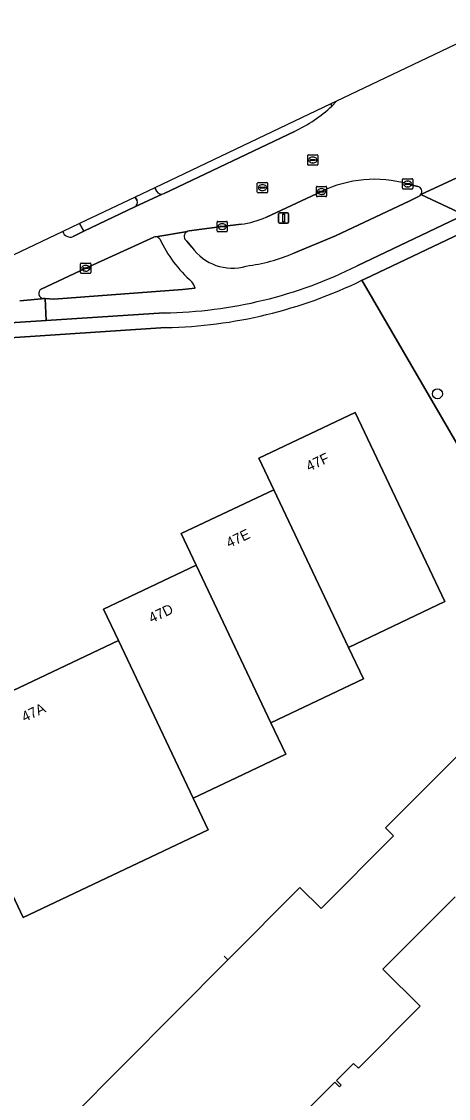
# Model space of a CAD drawing. Extents: x 155018 to 156648, y 383979 to 385733.
# Drawn here: x 155567.1 to 155608.8, y 385543.9 to 385649.1 of the extents above; entities that cross this region are included whole.
import ezdxf

# ---------------------------------------------------------------- set-up
doc = ezdxf.new("R2010")
doc.units = 0
for name, color, linetype in [('IMGEO_Berm_groen', 7, 'Continuous'), ('IMGEO_Boom', 7, 'Continuous'), ('IMGEO_Erf', 7, 'Continuous'), ('IMGEO_Fietspad_gesloten', 7, 'Continuous'), ('IMGEO_Hek', 7, 'Continuous'), ('IMGEO_Kolk', 7, 'Continuous'), ('IMGEO_Lichtmast', 7, 'Continuous'), ('IMGEO_Pand', 7, 'Continuous'), ('IMGEO_Pand_nummerreeks', 7, 'Continuous'), ('IMGEO_Rijbaan_lokaal_gesloten', 7, 'Continuous'), ('IMGEO_Rioolput', 7, 'Continuous'), ('IMGEO_Verkeerseiland_gesloten', 7, 'Continuous'), ('IMGEO_Verkeerseiland_groen', 7, 'Continuous'), ('IMGEO_Voetpad_open', 7, 'Continuous')]:
    doc.layers.add(name, color=color, linetype=linetype)

msp = doc.modelspace()

# ---------------------------------------------------------------- linework, layer by layer
at = {"layer": 'IMGEO_Berm_groen'}
for points in [[(155597.45, 385640.8), (155597.35, 385641.02), (155580.15, 385632.83)], [(155581.05, 385632.28), (155593.78, 385638.33)], [(155605.83, 385632.95), (155604.84, 385633.2)], [(155580.15, 385632.83), (155580.36, 385632.46)], [(155596.43, 385632.46), (155591.04, 385629.97)], [(155605.05, 385631.55), (155605.95, 385632.01)], [(155593.74, 385626.44), (155597.81, 385628.14), (155605.05, 385631.55)], [(155588.57, 385629.27), (155586.73, 385629.04), (155583.49, 385628.61)], [(155611.32, 385628.97), (155600.7, 385623.95), (155600.38, 385623.79), (155615.91, 385597.12), (155624.82, 385605.56), (155623.86, 385606.32)], [(155583.09, 385627.8), (155583.29, 385627.6), (155583.77, 385627.03)]]:
    msp.add_lwpolyline(points, dxfattribs=at)
for centre, radius, start, end in [((155588.09, 385650.73), 13.64, 294.6313, 313.3088), ((155601.61, 385621.79), 11.86, 74.2118, 115.9486), ((155580.79, 385632.71), 0.508, 210.692, 277.9084), ((155580.79, 385632.73), 0.524, 277.8852, 299.7146), ((155605.74, 385632.46), 0.499, 323.5415, 79.8352), ((155605.74, 385632.46), 0.498, 294.7, 323.4877), ((155587.34, 385638.31), 9.13, 277.709, 293.9001), ((155583.56, 385628.08), 0.541, 114.291, 210.1925), ((155583.56, 385628.07), 0.548, 96.6704, 114.0821), ((155587.71, 385629.79), 4.81, 215.0126, 286.4131), ((155586.94, 385642.28), 17.23, 277.1199, 293.2469)]:
    msp.add_arc(centre, radius, start, end, dxfattribs=at)
at = {"layer": 'IMGEO_Boom'}
msp.add_circle((155607.75, 385612.72), 0.489, dxfattribs=at)
at = {"layer": 'IMGEO_Erf'}
for points in [[(155709.11, 385500), (155704.35, 385504.73), (155696.31, 385512.75), (155694.89, 385514.18), (155690.63, 385518.42), (155688.45, 385520.6), (155656.14, 385552.86), (155652.37, 385556.61), (155648.09, 385560.89), (155629.78, 385579.17), (155625.27, 385583.67), (155619.91, 385589.03), (155619.74, 385589.2), (155620.17, 385589.66), (155618.76, 385591.74), (155615.48, 385596.71), (155615.91, 385597.12), (155600.38, 385623.79)], [(155581.24, 385619.17), (155564.99, 385618.11), (155544.63, 385608.47), (155543.92, 385608.14), (155544.12, 385607.8), (155536.74, 385604.32), (155536.51, 385604.21), (155502.29, 385588.02), (155500, 385586.93)], [(155571.95, 385542.04), (155587.28, 385557.46), (155594.31, 385564.53), (155596.4, 385562.45), (155603.47, 385569.55), (155602.69, 385570.33), (155608.59, 385576.25), (155612.12, 385579.79)], [(155609.47, 385563.61), (155602.43, 385556.53), (155606.05, 385552.93), (155600.03, 385546.88), (155599.54, 385547.34), (155597.89, 385545.69), (155598.35, 385545.23), (155598.18, 385545.06), (155597.72, 385545.52), (155594.37, 385542.15)]]:
    msp.add_lwpolyline(points, dxfattribs=at)
msp.add_lwpolyline([(155583.89, 385573.23), (155585.35, 385570.16), (155567.29, 385561.6), (155560.68, 385575.55), (155558.54, 385580.07), (155576.6, 385588.63), (155575.14, 385591.7), (155584.18, 385595.99), (155582.73, 385599.06), (155591.77, 385603.34), (155590.31, 385606.42), (155599.72, 385610.88), (155608.46, 385592.42), (155599.05, 385587.96), (155600.52, 385584.88), (155591.48, 385580.6), (155592.94, 385577.52), (155588.78, 385575.54)], close=True, dxfattribs=at)
msp.add_arc((155580.25, 385665.17), 46.01, 271.2271, 295.9335, dxfattribs=at)
at = {"layer": 'IMGEO_Fietspad_gesloten'}
for points in [[(155578.19, 385630.96), (155580.86, 385632.21)], [(155580.15, 385632.83), (155578.23, 385631.92), (155578.41, 385631.58)], [(155580.36, 385632.46), (155580.15, 385632.83)], [(155605.95, 385632.01), (155605.05, 385631.55), (155597.81, 385628.14), (155593.74, 385626.44)], [(155610.36, 385630.17), (155606.14, 385632.17)], [(155599.92, 385625.21), (155610.36, 385630.17)], [(155583.33, 385628.57), (155580.25, 385628.04)], [(155583.77, 385627.03), (155583.29, 385627.6), (155583.09, 385627.8)], [(155584.09, 385623.04), (155582.86, 385622.88), (155570.28, 385621.96), (155569.43, 385622.01), (155569.54, 385619.87), (155581.06, 385620.62)]]:
    msp.add_lwpolyline(points, dxfattribs=at)
for centre, radius, start, end in [((155580.79, 385632.71), 0.508, 210.692, 277.9084), ((155605.74, 385632.46), 0.498, 294.7, 323.4877), ((155577.99, 385631.38), 0.467, 295.7799, 24.6884), ((155580.22, 385627.54), 0.501, 35.1589, 87.1624), ((155591.98, 385633.1), 12.51, 204.9059, 229.005), ((155583.56, 385628.08), 0.541, 114.291, 210.1925), ((155587.71, 385629.79), 4.81, 215.0126, 286.4131), ((155586.94, 385642.28), 17.23, 277.1199, 293.2469), ((155580.42, 385664.28), 43.67, 270.8382, 296.5154), ((155582.01, 385622.35), 2.19, 18.375, 36.5327)]:
    msp.add_arc(centre, radius, start, end, dxfattribs=at)
at = {"layer": 'IMGEO_Hek'}
msp.add_lwpolyline([(155586.91, 385557.82), (155587.28, 385557.46)], dxfattribs=at)
at = {"layer": 'IMGEO_Kolk'}
for p, q in [((155595.08, 385635.11), (155595.08, 385635.96)), ((155595.15, 385636.04), (155596, 385636.04)), ((155595.34, 385635.53), (155595.34, 385635.54)), ((155595.38, 385635.58), (155595.78, 385635.58)), ((155595.77, 385635.49), (155595.38, 385635.49)), ((155595.59, 385635.26), (155595.56, 385635.26)), ((155595.57, 385635.82), (155595.59, 385635.82)), ((155595.82, 385635.54), (155595.82, 385635.53)), ((155596.08, 385635.96), (155596.08, 385635.11)), ((155596, 385635.04), (155595.15, 385635.04)), ((155604.34, 385632.78), (155604.34, 385633.63)), ((155604.41, 385633.7), (155605.27, 385633.7)), ((155604.6, 385633.2), (155604.6, 385633.21)), ((155604.64, 385633.25), (155605.04, 385633.25)), ((155605.04, 385633.16), (155604.64, 385633.16)), ((155604.83, 385633.48), (155604.85, 385633.48)), ((155605.08, 385633.21), (155605.08, 385633.2)), ((155605.34, 385633.63), (155605.34, 385632.78)), ((155595.93, 385632.03), (155595.93, 385632.88)), ((155596, 385632.96), (155596.85, 385632.96)), ((155596.85, 385631.96), (155596, 385631.96)), ((155596.18, 385632.45), (155596.18, 385632.46)), ((155596.62, 385632.41), (155596.22, 385632.41)), ((155596.23, 385632.5), (155596.62, 385632.5)), ((155596.41, 385632.74), (155596.44, 385632.74)), ((155596.44, 385632.18), (155596.41, 385632.18)), ((155596.67, 385632.46), (155596.67, 385632.45)), ((155596.93, 385632.88), (155596.93, 385632.03)), ((155605.27, 385632.7), (155604.41, 385632.7)), ((155604.85, 385632.92), (155604.82, 385632.92)), ((155586.23, 385628.62), (155586.23, 385629.47)), ((155586.3, 385629.54), (155587.15, 385629.54)), ((155586.48, 385629.04), (155586.48, 385629.05)), ((155586.92, 385629), (155586.52, 385629)), ((155586.53, 385629.09), (155586.93, 385629.09)), ((155586.71, 385629.32), (155586.74, 385629.32)), ((155586.97, 385629.05), (155586.97, 385629.04)), ((155587.23, 385629.47), (155587.23, 385628.62)), ((155587.15, 385628.54), (155586.3, 385628.54)), ((155586.74, 385628.76), (155586.71, 385628.76)), ((155572.9, 385624.55), (155572.9, 385625.4)), ((155572.97, 385625.47), (155573.83, 385625.47)), ((155573.16, 385624.97), (155573.16, 385624.98)), ((155573.2, 385625.02), (155573.6, 385625.02)), ((155573.59, 385624.93), (155573.2, 385624.93)), ((155573.41, 385624.69), (155573.38, 385624.69)), ((155573.39, 385625.25), (155573.41, 385625.25)), ((155573.64, 385624.98), (155573.64, 385624.97)), ((155573.9, 385625.4), (155573.9, 385624.55)), ((155573.83, 385624.47), (155572.97, 385624.47))]:
    msp.add_line(p, q, dxfattribs=at)
for points in [[(155595.08, 385635.11), (155595.08, 385635.96)], [(155595.15, 385636.04), (155596, 385636.04)], [(155596.08, 385635.96), (155596.08, 385635.11)], [(155596, 385635.04), (155595.15, 385635.04)], [(155604.34, 385632.78), (155604.34, 385633.63)], [(155604.41, 385633.7), (155605.27, 385633.7)], [(155605.34, 385633.63), (155605.34, 385632.78)], [(155595.93, 385632.03), (155595.93, 385632.88)], [(155596, 385632.96), (155596.85, 385632.96)], [(155596.85, 385631.96), (155596, 385631.96)], [(155596.93, 385632.88), (155596.93, 385632.03)], [(155605.27, 385632.7), (155604.41, 385632.7)], [(155586.23, 385628.62), (155586.23, 385629.47)], [(155586.3, 385629.54), (155587.15, 385629.54)], [(155587.23, 385629.47), (155587.23, 385628.62)], [(155587.15, 385628.54), (155586.3, 385628.54)], [(155572.9, 385624.55), (155572.9, 385625.4)], [(155572.97, 385625.47), (155573.83, 385625.47)], [(155573.9, 385625.4), (155573.9, 385624.55)], [(155573.83, 385624.47), (155572.97, 385624.47)]]:
    msp.add_lwpolyline(points, dxfattribs=at)
for centre, radius, start, end in [((155595.15, 385635.96), 0.0765, 91.552, 178.448), ((155595.15, 385635.96), 0.0765, 91.552, 178.448), ((155595.15, 385635.11), 0.0765, 181.552, 268.448), ((155595.15, 385635.11), 0.0765, 181.552, 268.448), ((155595.38, 385635.54), 0.0403, 85.8775, 175.7526), ((155595.37, 385635.53), 0.0366, 178.938, 274.7102), ((155595.78, 385635.54), 0.043, 264.8664, 352.4533), ((155595.78, 385635.54), 0.0386, 1.7309, 96.639), ((155596, 385635.96), 0.0765, 1.552, 88.448), ((155596, 385635.96), 0.0765, 1.552, 88.448), ((155596, 385635.11), 0.0765, 271.552, 358.448), ((155596, 385635.11), 0.0765, 271.552, 358.448), ((155604.42, 385633.63), 0.0765, 91.552, 178.448), ((155604.42, 385633.63), 0.0765, 91.552, 178.448), ((155604.64, 385633.21), 0.0403, 85.8775, 175.7526), ((155604.63, 385633.2), 0.0366, 178.938, 274.7102), ((155605.04, 385633.21), 0.0386, 1.7309, 96.639), ((155605.04, 385633.2), 0.043, 264.8664, 352.4533), ((155605.26, 385633.63), 0.0765, 1.552, 88.448), ((155605.26, 385633.63), 0.0765, 1.552, 88.448), ((155596, 385632.88), 0.0765, 91.552, 178.448), ((155596, 385632.88), 0.0765, 91.552, 178.448), ((155596, 385632.03), 0.0765, 181.552, 268.448), ((155596, 385632.03), 0.0765, 181.552, 268.448), ((155596.22, 385632.46), 0.0403, 85.8775, 175.7526), ((155596.22, 385632.45), 0.0366, 178.938, 274.7102), ((155596.63, 385632.46), 0.0386, 1.7309, 96.639), ((155596.63, 385632.46), 0.043, 264.8664, 352.4533), ((155596.85, 385632.88), 0.0765, 1.552, 88.448), ((155596.85, 385632.88), 0.0765, 1.552, 88.448), ((155596.85, 385632.03), 0.0765, 271.552, 358.448), ((155596.85, 385632.03), 0.0765, 271.552, 358.448), ((155604.42, 385632.78), 0.0765, 181.552, 268.448), ((155604.42, 385632.78), 0.0765, 181.552, 268.448), ((155605.26, 385632.78), 0.0765, 271.552, 358.448), ((155605.26, 385632.78), 0.0765, 271.552, 358.448), ((155586.3, 385629.47), 0.0765, 91.552, 178.448), ((155586.3, 385629.47), 0.0765, 91.552, 178.448), ((155586.53, 385629.05), 0.0403, 85.8775, 175.7526), ((155586.52, 385629.04), 0.0366, 178.938, 274.7102), ((155586.93, 385629.04), 0.043, 264.8664, 352.4533), ((155586.93, 385629.05), 0.0386, 1.7309, 96.639), ((155587.15, 385629.47), 0.0765, 1.552, 88.448), ((155587.15, 385629.47), 0.0765, 1.552, 88.448), ((155586.3, 385628.62), 0.0765, 181.552, 268.448), ((155586.3, 385628.62), 0.0765, 181.552, 268.448), ((155587.15, 385628.62), 0.0765, 271.552, 358.448), ((155587.15, 385628.62), 0.0765, 271.552, 358.448), ((155572.97, 385625.4), 0.0765, 91.552, 178.448), ((155572.97, 385625.4), 0.0765, 91.552, 178.448), ((155573.2, 385624.98), 0.0403, 85.8775, 175.7526), ((155573.19, 385624.97), 0.0366, 178.938, 274.7102), ((155573.6, 385624.97), 0.043, 264.8664, 352.4533), ((155573.6, 385624.98), 0.0386, 1.7309, 96.639), ((155573.82, 385625.4), 0.0765, 1.552, 88.448), ((155573.82, 385625.4), 0.0765, 1.552, 88.448), ((155572.97, 385624.55), 0.0765, 181.552, 268.448), ((155572.97, 385624.55), 0.0765, 181.552, 268.448), ((155573.82, 385624.55), 0.0765, 271.552, 358.448), ((155573.82, 385624.55), 0.0765, 271.552, 358.448)]:
    msp.add_arc(centre, radius, start, end, dxfattribs=at)
for centre, major_axis, ratio, start_param, end_param in [((155595.56, 385635.54), (-0.387, 0.002), 0.722429, 4.712389, 7.853982), ((155595.59, 385635.54), (-0.39, 0.002), 0.717154, 1.570796, 4.712389), ((155604.83, 385633.2), (-0.387, 0.002), 0.722429, 4.712389, 7.853982), ((155604.85, 385633.2), (-0.39, 0.002), 0.717154, 1.570796, 4.712389), ((155596.41, 385632.46), (-0.387, 0.002), 0.722429, 4.712389, 7.853982), ((155596.44, 385632.46), (-0.39, 0.002), 0.717154, 1.570796, 4.712389), ((155586.71, 385629.04), (-0.387, 0.002), 0.722429, 4.712389, 7.853982), ((155586.74, 385629.04), (-0.39, 0.002), 0.717154, 1.570796, 4.712389), ((155573.39, 385624.97), (-0.387, 0.002), 0.722429, 4.712389, 7.853982), ((155573.41, 385624.97), (-0.39, 0.002), 0.717154, 1.570796, 4.712389)]:
    msp.add_ellipse(centre, major_axis=major_axis, ratio=ratio, start_param=start_param, end_param=end_param, dxfattribs=at)
at = {"layer": 'IMGEO_Lichtmast'}
for p, q in [((155592.23, 385629.47), (155592.23, 385630.27)), ((155592.23, 385630.27), (155592.23, 385629.47)), ((155592.33, 385630.37), (155593.12, 385630.37)), ((155593.12, 385630.37), (155592.33, 385630.37)), ((155593.22, 385630.27), (155593.22, 385629.47)), ((155593.22, 385629.47), (155593.22, 385630.27)), ((155593.12, 385629.37), (155592.33, 385629.37)), ((155592.33, 385629.37), (155593.12, 385629.37))]:
    msp.add_line(p, q, dxfattribs=at)
msp.add_lwpolyline([(155592.65, 385630.25), (155592.8, 385630.25), (155592.8, 385629.5), (155592.65, 385629.5), (155592.65, 385630.25)], dxfattribs=at)
for centre, start, end in [((155592.33, 385630.27), 90, 180), ((155592.33, 385630.27), 90, 180), ((155593.12, 385630.27), 0, 90), ((155593.12, 385630.27), 360, 90), ((155592.33, 385629.47), 180, 270), ((155592.33, 385629.47), 180, 270), ((155593.12, 385629.47), 270, 0), ((155593.12, 385629.47), 270, 0)]:
    msp.add_arc(centre, 0.1, start, end, dxfattribs=at)
at = {"layer": 'IMGEO_Pand'}
for points in [[(155599.72, 385610.88), (155590.31, 385606.42), (155591.77, 385603.34), (155599.05, 385587.96), (155608.46, 385592.42)], [(155591.77, 385603.34), (155582.73, 385599.06), (155584.18, 385595.99), (155591.48, 385580.6), (155600.52, 385584.88), (155599.05, 385587.96)], [(155584.18, 385595.99), (155575.14, 385591.7), (155576.6, 385588.63), (155583.89, 385573.23), (155588.78, 385575.54), (155592.94, 385577.52), (155591.48, 385580.6)], [(155576.6, 385588.63), (155558.54, 385580.07), (155560.68, 385575.55), (155567.29, 385561.6), (155585.35, 385570.16), (155583.89, 385573.23)]]:
    msp.add_lwpolyline(points, close=True, dxfattribs=at)
msp.add_lwpolyline([(155612.12, 385579.79), (155608.59, 385576.25), (155602.69, 385570.33), (155603.47, 385569.55), (155596.4, 385562.45), (155594.31, 385564.53), (155587.28, 385557.46), (155571.95, 385542.04), (155583.69, 385530.46), (155593.03, 385539.84), (155592.55, 385540.32), (155594.2, 385541.98), (155594.67, 385541.51), (155594.84, 385541.68), (155594.37, 385542.15), (155597.72, 385545.52), (155598.18, 385545.06), (155598.35, 385545.23), (155597.89, 385545.69), (155599.54, 385547.34), (155600.03, 385546.88), (155606.05, 385552.93), (155602.43, 385556.53), (155609.47, 385563.61)], dxfattribs=at)
at = {"layer": 'IMGEO_Rijbaan_lokaal_gesloten'}
for points in [[(155614.24, 385649.05), (155597.9, 385641.28), (155597.45, 385640.8)], [(155593.78, 385638.33), (155581.05, 385632.28)], [(155616.19, 385636.83), (155606.14, 385632.17), (155610.36, 385630.17), (155616, 385632.75)], [(155606.14, 385632.17), (155616.19, 385636.83)], [(155604.84, 385633.2), (155605.83, 385632.95)], [(155580.86, 385632.21), (155578.19, 385630.96), (155573.2, 385628.58), (155572.17, 385628.06)], [(155591.04, 385629.97), (155596.43, 385632.46)], [(155583.49, 385628.61), (155586.73, 385629.04), (155588.57, 385629.27)], [(155571.16, 385628.55), (155434.11, 385563.32), (155386.17, 385496.57), (155415.33, 385322.49), (155407.86, 385312.92)], [(155569.04, 385622.92), (155573.4, 385624.97), (155580.04, 385628.01)], [(155580.25, 385628.04), (155583.33, 385628.57)], [(155563.96, 385619.51), (155569.54, 385619.87), (155569.43, 385622.01), (155566.95, 385621.78)], [(155566.95, 385621.78), (155569.43, 385622.01), (155569.26, 385622.02)]]:
    msp.add_lwpolyline(points, dxfattribs=at)
for centre, radius, start, end in [((155588.09, 385650.73), 13.64, 294.6313, 313.3088), ((155601.61, 385621.79), 11.86, 74.2118, 115.9486), ((155580.79, 385632.73), 0.524, 277.8852, 299.7146), ((155605.74, 385632.46), 0.499, 323.5415, 79.8352), ((155587.34, 385638.31), 9.13, 277.709, 293.9001), ((155571.89, 385628.77), 0.762, 196.3321, 291.4657), ((155580.22, 385627.55), 0.49, 87.0217, 111.9918), ((155583.56, 385628.07), 0.548, 96.6704, 114.0821), ((155569.3, 385622.51), 0.49, 123.1912, 265.0613)]:
    msp.add_arc(centre, radius, start, end, dxfattribs=at)
at = {"layer": 'IMGEO_Rioolput'}
for p, q in [((155590.16, 385632.41), (155590.16, 385633.27)), ((155590.24, 385633.34), (155591.09, 385633.34)), ((155590.65, 385633.12), (155590.68, 385633.12)), ((155591.16, 385633.27), (155591.16, 385632.41)), ((155591.09, 385632.34), (155590.24, 385632.34)), ((155590.42, 385632.83), (155590.42, 385632.85)), ((155590.46, 385632.88), (155590.86, 385632.88)), ((155590.86, 385632.8), (155590.46, 385632.8)), ((155590.67, 385632.56), (155590.65, 385632.56)), ((155590.91, 385632.85), (155590.91, 385632.83))]:
    msp.add_line(p, q, dxfattribs=at)
for points in [[(155590.16, 385632.41), (155590.16, 385633.27)], [(155590.24, 385633.34), (155591.09, 385633.34)], [(155591.16, 385633.27), (155591.16, 385632.41)], [(155591.09, 385632.34), (155590.24, 385632.34)]]:
    msp.add_lwpolyline(points, dxfattribs=at)
for centre, radius, start, end in [((155590.24, 385633.26), 0.0765, 91.552, 178.448), ((155590.24, 385633.26), 0.0765, 91.552, 178.448), ((155591.09, 385633.26), 0.0765, 1.552, 88.448), ((155591.09, 385633.26), 0.0765, 1.552, 88.448), ((155590.24, 385632.41), 0.0765, 181.552, 268.448), ((155590.24, 385632.41), 0.0765, 181.552, 268.448), ((155590.46, 385632.84), 0.0403, 85.8775, 175.7526), ((155590.46, 385632.83), 0.0366, 178.938, 274.7102), ((155590.87, 385632.84), 0.0386, 1.7309, 96.639), ((155590.86, 385632.84), 0.043, 264.8664, 352.4533), ((155591.09, 385632.41), 0.0765, 271.552, 358.448), ((155591.09, 385632.41), 0.0765, 271.552, 358.448)]:
    msp.add_arc(centre, radius, start, end, dxfattribs=at)
for centre, major_axis, ratio, start_param, end_param in [((155590.65, 385632.84), (-0.387, 0.002), 0.722429, 4.712389, 7.853982), ((155590.67, 385632.84), (-0.39, 0.002), 0.717154, 1.570796, 4.712389)]:
    msp.add_ellipse(centre, major_axis=major_axis, ratio=ratio, start_param=start_param, end_param=end_param, dxfattribs=at)
at = {"layer": 'IMGEO_Verkeerseiland_gesloten'}
for points in [[(155597.9, 385641.28), (155597.35, 385641.02), (155597.45, 385640.8), (155597.9, 385641.28)], [(155572.79, 385629.33), (155571.16, 385628.55)], [(155572.17, 385628.06), (155573.2, 385628.58), (155572.79, 385629.33)]]:
    msp.add_lwpolyline(points, dxfattribs=at)
msp.add_arc((155571.89, 385628.77), 0.762, 196.3321, 291.4657, dxfattribs=at)
at = {"layer": 'IMGEO_Verkeerseiland_groen'}
for points in [[(155578.23, 385631.92), (155572.79, 385629.33), (155573.2, 385628.58), (155578.19, 385630.96)], [(155578.41, 385631.58), (155578.23, 385631.92)], [(155580.04, 385628.01), (155573.4, 385624.97), (155569.04, 385622.92)], [(155569.26, 385622.02), (155569.43, 385622.01), (155570.28, 385621.96), (155582.86, 385622.88), (155584.09, 385623.04)]]:
    msp.add_lwpolyline(points, dxfattribs=at)
for centre, radius, start, end in [((155577.99, 385631.38), 0.467, 295.7799, 24.6884), ((155580.22, 385627.55), 0.49, 87.0217, 111.9918), ((155580.22, 385627.54), 0.501, 35.1589, 87.1624), ((155591.98, 385633.1), 12.51, 204.9059, 229.005), ((155582.01, 385622.35), 2.19, 18.375, 36.5327), ((155569.3, 385622.51), 0.49, 123.1912, 265.0613)]:
    msp.add_arc(centre, radius, start, end, dxfattribs=at)
at = {"layer": 'IMGEO_Voetpad_open'}
for points in [[(155600.38, 385623.79), (155600.7, 385623.95), (155611.32, 385628.97), (155610.36, 385630.17), (155599.92, 385625.21)], [(155581.06, 385620.62), (155569.54, 385619.87), (155563.96, 385619.51)], [(155561.54, 385619.21), (155562.19, 385617.78), (155560.38, 385616.93), (155560.16, 385617.32), (155544.01, 385609.66), (155544.63, 385608.47), (155564.99, 385618.11), (155581.24, 385619.17)]]:
    msp.add_lwpolyline(points, dxfattribs=at)
for centre, radius, start, end in [((155580.42, 385664.28), 43.67, 270.8382, 296.5154), ((155580.25, 385665.17), 46.01, 271.2271, 295.9335)]:
    msp.add_arc(centre, radius, start, end, dxfattribs=at)

# ---------------------------------------------------------------- texts
at = {"layer": 'IMGEO_Pand_nummerreeks'}
for s, p in [('47F', (155595.21, 385605.11)), ('47E', (155587.41, 385597.65)), ('47D', (155579.84, 385590.3)), ('47A', (155567.43, 385580.65))]:
    msp.add_text(s, height=1, rotation=25.3591, dxfattribs=at).set_placement(p)

doc.saveas('drawing.dxf')
